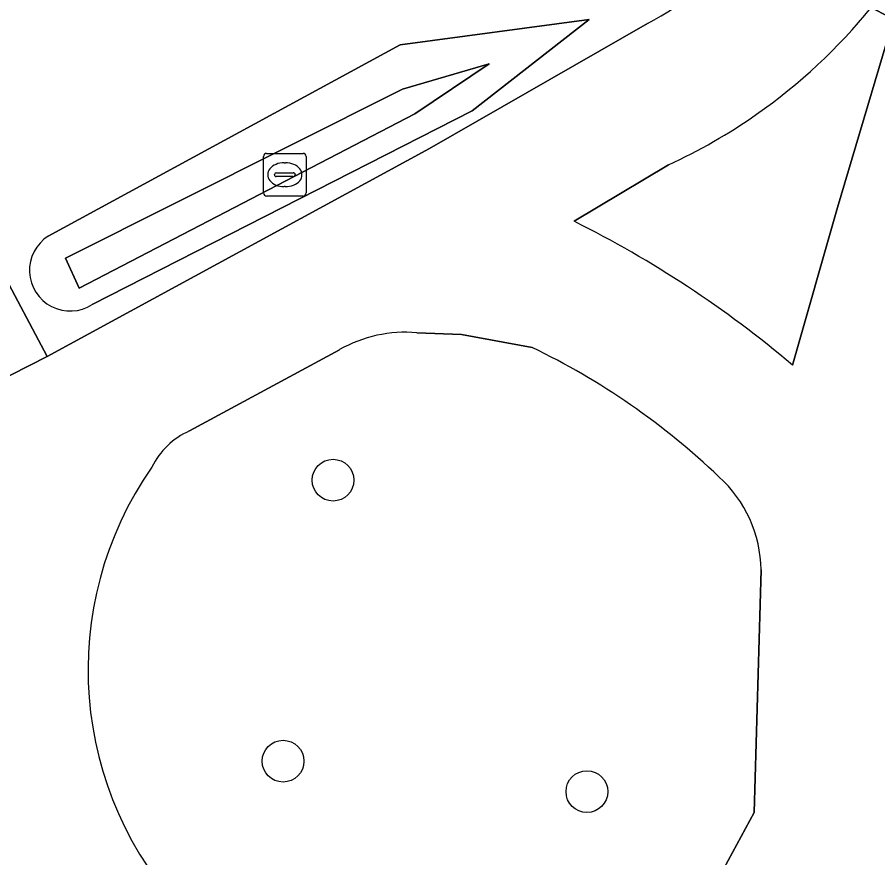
# Model space of a CAD drawing. Extents: x 161477 to 163040, y 383680 to 384871.
# Drawn here: x 162848.25 to 162868.4, y 384237.44 to 384257.13 of the extents above; entities that cross this region are included whole.
import ezdxf

# ---------------------------------------------------------------- set-up
doc = ezdxf.new("R2010")
doc.units = 0
for name, color, linetype in [('IMGEO_Boom', 7, 'Continuous'), ('IMGEO_Fietspad_gesloten', 7, 'Continuous'), ('IMGEO_Greppel_droge_sloot', 7, 'Continuous'), ('IMGEO_Groenvoorziening', 7, 'Continuous'), ('IMGEO_Kolk', 7, 'Continuous'), ('IMGEO_Oever', 7, 'Continuous'), ('IMGEO_Verkeerseiland_groen', 7, 'Continuous'), ('IMGEO_Voetpad_halfverhard', 7, 'Continuous')]:
    doc.layers.add(name, color=color, linetype=linetype)

msp = doc.modelspace()

# ---------------------------------------------------------------- linework, layer by layer
at = {"layer": 'IMGEO_Boom'}
for centre in [(162855.648, 384246.287), (162854.478, 384239.705), (162861.591, 384238.991)]:
    msp.add_circle(centre, 0.489, dxfattribs=at)
at = {"layer": 'IMGEO_Fietspad_gesloten'}
for points in [[(162868.249, 384257.362), (162868.661, 384257.142), (162868.601, 384256.512), (162867.46, 384252.672), (162866.406, 384248.983)], [(162863.007, 384256.983), (162857.905, 384254.055), (162848.956, 384249.185), (162846.816, 384248.096), (162844.308, 384246.824)], [(162861.292, 384252.351), (162863.499, 384253.673)], [(162857.611, 384249.741), (162858.655, 384249.698), (162860.307, 384249.397)], [(162852.286, 384247.44), (162855.798, 384249.344)], [(162865.669, 384244.185), (162865.508, 384238.503), (162864.796, 384237.193)]]:
    msp.add_lwpolyline(points, dxfattribs=at)
for centre, radius, start, end in [((162859.951, 384262.837), 6.604, 297.5681, 347.7426), ((162857.85, 384265.825), 13.408, 305.123, 320.8587), ((162857.895, 384265.822), 13.379, 294.7644, 304.976), ((162849.872, 384229.445), 25.595, 49.7614, 63.502), ((162857.345, 384246.617), 3.136, 85.1367, 119.566), ((162852.856, 384233.966), 17.136, 46.3565, 64.2274), ((162853.004, 384245.818), 1.774, 113.8776, 154.0609), ((162858.209, 384241.841), 8.297, 145.0478, 223.8997), ((162862.688, 384244.151), 2.981, 0.6569, 47.9973)]:
    msp.add_arc(centre, radius, start, end, dxfattribs=at)
at = {"layer": 'IMGEO_Greppel_droge_sloot'}
msp.add_lwpolyline([(162849.383, 384251.487), (162849.704, 384250.783), (162857.56, 384254.868), (162859.301, 384256.043), (162857.272, 384255.447)], close=True, dxfattribs=at)
at = {"layer": 'IMGEO_Groenvoorziening'}
for points in [[(162857.217, 384256.482), (162861.643, 384257.076), (162858.903, 384254.939), (162850.011, 384250.402)], [(162844.308, 384246.824), (162846.816, 384248.096), (162845.725, 384250.165), (162847.843, 384251.262), (162848.956, 384249.185), (162857.905, 384254.055), (162863.007, 384256.983)], [(162848.98, 384252.006), (162857.217, 384256.482)]]:
    msp.add_lwpolyline(points, dxfattribs=at)
for centre, radius, start, end in [((162859.951, 384262.837), 6.604, 297.5681, 347.7426), ((162849.494, 384251.203), 0.953, 122.6539, 302.8094)]:
    msp.add_arc(centre, radius, start, end, dxfattribs=at)
at = {"layer": 'IMGEO_Kolk'}
for p, q in [((162854.018, 384253.017), (162854.018, 384253.869)), ((162854.093, 384253.943), (162854.945, 384253.943)), ((162855.019, 384253.869), (162855.019, 384253.017)), ((162854.506, 384253.723), (162854.531, 384253.723)), ((162854.277, 384253.437), (162854.277, 384253.449)), ((162854.715, 384253.4), (162854.317, 384253.4)), ((162854.32, 384253.486), (162854.718, 384253.486)), ((162854.761, 384253.449), (162854.761, 384253.437)), ((162854.529, 384253.163), (162854.504, 384253.163)), ((162854.945, 384252.943), (162854.093, 384252.943))]:
    msp.add_line(p, q, dxfattribs=at)
for points in [[(162854.018, 384253.017), (162854.018, 384253.869)], [(162854.093, 384253.943), (162854.945, 384253.943)], [(162855.019, 384253.869), (162855.019, 384253.017)], [(162854.945, 384252.943), (162854.093, 384252.943)]]:
    msp.add_lwpolyline(points, dxfattribs=at)
for centre, radius, start, end in [((162854.095, 384253.867), 0.0765, 91.552, 178.448), ((162854.095, 384253.867), 0.0765, 91.552, 178.448), ((162854.943, 384253.867), 0.0765, 1.552, 88.448), ((162854.943, 384253.867), 0.0765, 1.552, 88.448), ((162854.317, 384253.446), 0.0403, 85.8775, 175.7526), ((162854.314, 384253.436), 0.0366, 178.938, 274.7102), ((162854.718, 384253.443), 0.043, 264.8664, 352.4533), ((162854.722, 384253.448), 0.0386, 1.7309, 96.639), ((162854.095, 384253.019), 0.0765, 181.552, 268.448), ((162854.095, 384253.019), 0.0765, 181.552, 268.448), ((162854.943, 384253.019), 0.0765, 271.552, 358.448), ((162854.943, 384253.019), 0.0765, 271.552, 358.448)]:
    msp.add_arc(centre, radius, start, end, dxfattribs=at)
for centre, major_axis, ratio, start_param, end_param in [((162854.505, 384253.443), (-0.387, 0.002), 0.722429, 4.712389, 7.853982), ((162854.53, 384253.443), (-0.39, 0.002), 0.717154, 1.570796, 4.712389)]:
    msp.add_ellipse(centre, major_axis=major_axis, ratio=ratio, start_param=start_param, end_param=end_param, dxfattribs=at)
at = {"layer": 'IMGEO_Oever'}
for points in [[(162850.011, 384250.402), (162858.903, 384254.939), (162861.643, 384257.076), (162857.217, 384256.482)], [(162857.217, 384256.482), (162848.98, 384252.006)]]:
    msp.add_lwpolyline(points, dxfattribs=at)
msp.add_lwpolyline([(162849.383, 384251.487), (162857.272, 384255.447), (162859.301, 384256.043), (162857.56, 384254.868), (162849.704, 384250.783)], close=True, dxfattribs=at)
msp.add_arc((162849.494, 384251.203), 0.953, 122.6539, 302.8094, dxfattribs=at)
at = {"layer": 'IMGEO_Verkeerseiland_groen'}
for points in [[(162866.406, 384248.983), (162867.46, 384252.672), (162868.601, 384256.512), (162868.661, 384257.142), (162868.249, 384257.362)], [(162863.499, 384253.673), (162861.292, 384252.351)], [(162860.307, 384249.397), (162858.655, 384249.698), (162857.611, 384249.741)], [(162855.798, 384249.344), (162852.286, 384247.44)], [(162864.796, 384237.193), (162865.508, 384238.503), (162865.669, 384244.185)]]:
    msp.add_lwpolyline(points, dxfattribs=at)
for centre, radius, start, end in [((162857.85, 384265.825), 13.408, 305.123, 320.8587), ((162857.895, 384265.822), 13.379, 294.7644, 304.976), ((162849.872, 384229.445), 25.595, 49.7614, 63.502), ((162857.345, 384246.617), 3.136, 85.1367, 119.566), ((162852.856, 384233.966), 17.136, 46.3565, 64.2274), ((162853.004, 384245.818), 1.774, 113.8776, 154.0609), ((162858.209, 384241.841), 8.297, 145.0478, 223.8997), ((162862.688, 384244.151), 2.981, 0.6569, 47.9973)]:
    msp.add_arc(centre, radius, start, end, dxfattribs=at)
at = {"layer": 'IMGEO_Voetpad_halfverhard'}
msp.add_lwpolyline([(162846.816, 384248.096), (162848.956, 384249.185), (162847.843, 384251.262), (162845.725, 384250.165)], close=True, dxfattribs=at)

doc.saveas('drawing.dxf')
